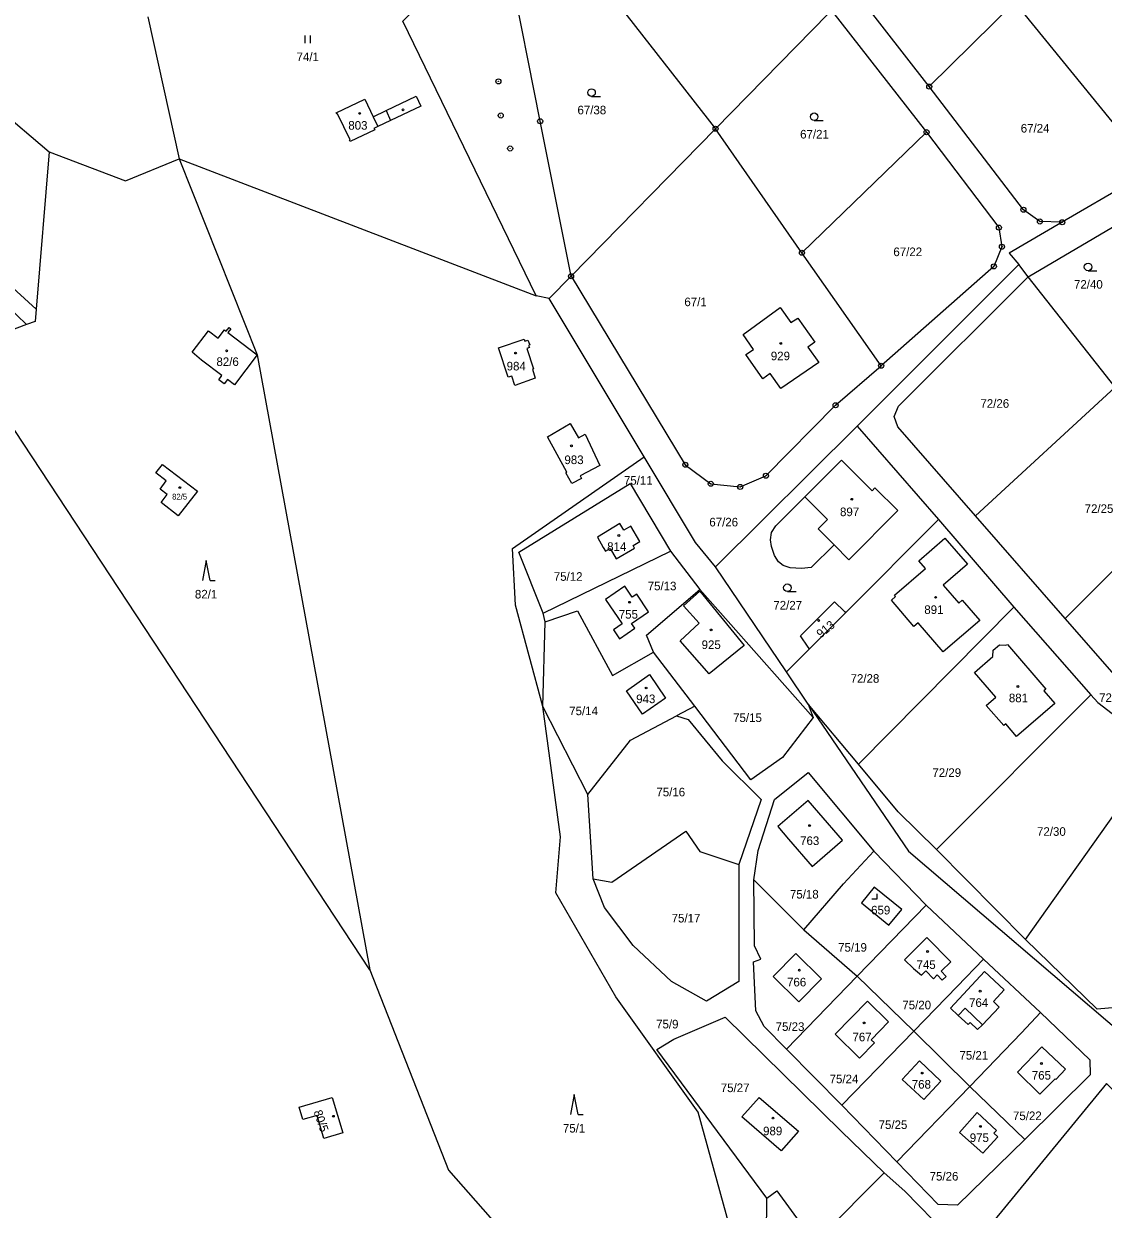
# Model space of a CAD drawing. Extents: x -725728 to -720881, y -1068679 to -1063504.
# Drawn here: x -724380.5 to -724166.8, y -1067838.5 to -1067604 of the extents above; entities that cross this region are included whole.
import ezdxf

# ---------------------------------------------------------------- set-up
doc = ezdxf.new("R2010")
doc.units = 0
for name, color, linetype in [('Hranice parcel', 7, 'Continuous'), ('Parcelní čísla', 7, 'Continuous'), ('Vnitřní kresba', 7, 'Continuous'), ('Značky bodu BP', 7, 'Continuous'), ('Značky budov', 7, 'Continuous'), ('Značky kultur', 7, 'Continuous')]:
    doc.layers.add(name, color=color, linetype=linetype)

# ---------------------------------------------------------------- blocks, each defined once
blk = doc.blocks.new('4.02_3')
at = {"layer": 'Značky budov'}
blk.add_circle((-0.001, 0), 0.0175, dxfattribs=at)
blk = doc.blocks.new('4.02_4')
at = {"layer": 'Značky budov'}
blk.add_circle((-0.001, 0), 0.0175, dxfattribs=at)
blk = doc.blocks.new('3.08_1')
at = {"layer": 'Značky kultur'}
for p, q in [((0, 0.4), (-0.075, 0)), ((0.075, 0), (0, 0.4)), ((0.075, 0), (0.175, 0))]:
    blk.add_line(p, q, dxfattribs=at)
blk = doc.blocks.new('3.06_1')
at = {"layer": 'Značky kultur'}
for p, q in [((-0.051, 0), (-0.051, 0.15)), ((0.049, 0), (0.049, 0.15))]:
    blk.add_line(p, q, dxfattribs=at)
blk = doc.blocks.new('3.19_1')
at = {"layer": 'Značky kultur'}
for p, q in [((-0.1, 0), (0, 0)), ((0, 0), (0, 0.1))]:
    blk.add_line(p, q, dxfattribs=at)
blk = doc.blocks.new('3.04_2')
at = {"layer": 'Značky kultur'}
blk.add_line((0.001, 0), (0.176, 0), dxfattribs=at)
blk.add_circle((0.001, 0.075), 0.075, dxfattribs=at)
blk = doc.blocks.new('1.05_2')
at = {"layer": 'Značky bodu BP'}
for radius in [0.05, 0.00303]:
    blk.add_circle((0, 0), radius, dxfattribs=at)
blk = doc.blocks.new('1.05_1')
at = {"layer": 'Značky bodu BP'}
for radius in [0.05, 0.00303]:
    blk.add_circle((0, 0), radius, dxfattribs=at)

msp = doc.modelspace()

# ---------------------------------------------------------------- linework, layer by layer
at = {"layer": 'Hranice parcel'}
for p, q in [((-724266.75, -1067595.12), (-724243.6, -1067624.74)), ((-724201.31, -1067616.41), (-724216.4, -1067596.99)), ((-724220.64, -1067601.32), (-724201.82, -1067625.41)), ((-724201.31, -1067616.41), (-724184.38, -1067599.73)), ((-724157.3, -1067632.92), (-724184.38, -1067599.73)), ((-724355.97, -1067602.6), (-724349.76, -1067630.68)), ((-724221.34, -1067602.03), (-724243.6, -1067624.74)), ((-724394.08, -1067613.55), (-724375.5, -1067629.28)), ((-724243.6, -1067624.74), (-724272.19, -1067653.92)), ((-724226.51, -1067649.28), (-724243.6, -1067624.74)), ((-724201.82, -1067625.41), (-724226.51, -1067649.28)), ((-724375.5, -1067629.28), (-724378.08, -1067660.42)), ((-724349.76, -1067630.68), (-724279.1, -1067657.79)), ((-724157.3, -1067632.92), (-724174.98, -1067643.25)), ((-724378.08, -1067660.42), (-724404.46, -1067636.56)), ((-724379.97, -1067663.49), (-724406.39, -1067638)), ((-724181.7, -1067654.01), (-724162.76, -1067642.87)), ((-724210.82, -1067671.61), (-724226.51, -1067649.28)), ((-724183.59, -1067651.62), (-724215.57, -1067683.59)), ((-724181.7, -1067654.01), (-724183.59, -1067651.62)), ((-724272.19, -1067653.92), (-724276.52, -1067658.35)), ((-724164.52, -1067675.89), (-724181.7, -1067654.01)), ((-724276.52, -1067658.35), (-724279.1, -1067657.79)), ((-724257.74, -1067689.65), (-724276.52, -1067658.35)), ((-724379.97, -1067663.49), (-724392.97, -1067668.29)), ((-724312.03, -1067791.1), (-724392.97, -1067668.29)), ((-724164.52, -1067675.89), (-724192.13, -1067701.31)), ((-724243.6, -1067711.41), (-724215.57, -1067683.59)), ((-724215.57, -1067683.59), (-724199.48, -1067702.07)), ((-724148.45, -1067695.56), (-724174.38, -1067721.62)), ((-724217.86, -1067720.48), (-724199.48, -1067702.07)), ((-724199.48, -1067702.07), (-724184.56, -1067719.41)), ((-724174.38, -1067721.62), (-724192.13, -1067701.31)), ((-724277.7, -1067720.57), (-724252.5, -1067708.31)), ((-724252.5, -1067708.31), (-724246.74, -1067715.88)), ((-724229.55, -1067732.18), (-724243.6, -1067711.41)), ((-724246.74, -1067715.88), (-724224.29, -1067741.21)), ((-724277.3, -1067722.27), (-724277.7, -1067720.57)), ((-724217.86, -1067720.48), (-724225.01, -1067727.64)), ((-724215.3, -1067750.45), (-724184.56, -1067719.41)), ((-724184.56, -1067719.41), (-724169.32, -1067736.7)), ((-724277.8, -1067739.06), (-724277.3, -1067722.27)), ((-724247.73, -1067738.97), (-724255.86, -1067728.31)), ((-724229.55, -1067732.18), (-724225.01, -1067727.64)), ((-724225.25, -1067738.59), (-724229.55, -1067732.18)), ((-724169.32, -1067736.7), (-724199.89, -1067767.32)), ((-724268.87, -1067756.47), (-724277.8, -1067739.06)), ((-724247.73, -1067738.97), (-724251.35, -1067740.89)), ((-724225.25, -1067738.59), (-724224.29, -1067741.21)), ((-724215.3, -1067750.45), (-724225.25, -1067738.59)), ((-724182.24, -1067785.12), (-724155.66, -1067747.65)), ((-724267.79, -1067773.12), (-724268.87, -1067756.47)), ((-724212.24, -1067767.63), (-724201.93, -1067778.34)), ((-724182.24, -1067785.12), (-724199.89, -1067767.32)), ((-724236.03, -1067773.35), (-724226.1, -1067783.19)), ((-724215.55, -1067792.39), (-724201.93, -1067778.34)), ((-724201.93, -1067778.34), (-724190.57, -1067789.02)), ((-724226.1, -1067783.19), (-724215.55, -1067792.39)), ((-724190.57, -1067789.02), (-724179.29, -1067799.58)), ((-724229.55, -1067806.8), (-724215.55, -1067792.39)), ((-724215.55, -1067792.39), (-724204.37, -1067803.28)), ((-724218.61, -1067817.88), (-724204.37, -1067803.28)), ((-724204.37, -1067803.28), (-724193.28, -1067814.21)), ((-724218.61, -1067817.88), (-724229.55, -1067806.8)), ((-724207.72, -1067829.14), (-724193.28, -1067814.21)), ((-724193.28, -1067814.21), (-724182.37, -1067824.69)), ((-724207.72, -1067829.14), (-724218.61, -1067817.88)), ((-724223.99, -1067845.09), (-724210.23, -1067831.27)), ((-724233.61, -1067853.22), (-724233.48, -1067836.29))]:
    msp.add_line(p, q, dxfattribs=at)
for points in [[(-724279.1, -1067657.79), (-724305.48, -1067603.45), (-724292.88, -1067590.61), (-724302.97, -1067577.26), (-724317.72, -1067565.4)], [(-724272.19, -1067653.92), (-724278.31, -1067623.26), (-724284.34, -1067592.85)], [(-724311.06, -1067624.98), (-724315.92, -1067627.28), (-724316.06, -1067627.02), (-724315.92, -1067626.95), (-724318.4, -1067621.77), (-724318.56, -1067621.85), (-724318.67, -1067621.56), (-724313.01, -1067618.87), (-724311.36, -1067622.36), (-724308.81, -1067621.12), (-724302.86, -1067618.3), (-724301.93, -1067620.28), (-724307.92, -1067623.08), (-724310.45, -1067624.3), (-724311.22, -1067624.7), (-724311.06, -1067624.98)], [(-724174.98, -1067643.25), (-724179.4, -1067643.09), (-724182.67, -1067640.75), (-724201.31, -1067616.41)], [(-724201.82, -1067625.41), (-724187.52, -1067644.3), (-724186.92, -1067648.08), (-724188.51, -1067651.98), (-724210.82, -1067671.61)], [(-724375.5, -1067629.28), (-724360.36, -1067635.05), (-724349.76, -1067630.68)], [(-724349.76, -1067630.68), (-724334.32, -1067669.47), (-724312.03, -1067791.1)], [(-724174.98, -1067643.25), (-724185.47, -1067649.38), (-724183.59, -1067651.62)], [(-724272.19, -1067653.92), (-724249.58, -1067691.21), (-724244.53, -1067694.98), (-724238.71, -1067695.59), (-724233.62, -1067693.38), (-724219.83, -1067679.44), (-724210.82, -1067671.61)], [(-724192.13, -1067701.31), (-724207.5, -1067683.72), (-724208.25, -1067681.64), (-724207.37, -1067679.62), (-724181.7, -1067654.01)], [(-724378.08, -1067660.42), (-724378.28, -1067662.87), (-724379.97, -1067663.49)], [(-724228.67, -1067663.09), (-724227.34, -1067662.18), (-724223.96, -1067666.97), (-724225.31, -1067667.92), (-724223.18, -1067670.99), (-724230.69, -1067676.11), (-724232.77, -1067673.17), (-724234.24, -1067674.2), (-724237.58, -1067669.42), (-724236.1, -1067668.39), (-724238.16, -1067665.42), (-724230.79, -1067660.11), (-724228.67, -1067663.09)], [(-724342.05, -1067666.18), (-724340.8, -1067664.53), (-724340.46, -1067664.79), (-724339.89, -1067664.04), (-724339.54, -1067664.31), (-724340.11, -1067665.07), (-724334.32, -1067669.47), (-724338.83, -1067675.41), (-724340.22, -1067674.37), (-724340.84, -1067675.21), (-724341.95, -1067674.38), (-724341.33, -1067673.54), (-724345.36, -1067670.53), (-724347.17, -1067668.95), (-724343.96, -1067664.73), (-724342.05, -1067666.18)], [(-724280.45, -1067668.02), (-724280.97, -1067668.19), (-724279.64, -1067672.26), (-724279.86, -1067672.33), (-724279.3, -1067674.1), (-724283.32, -1067675.5), (-724283.92, -1067673.67), (-724284.64, -1067673.87), (-724286.56, -1067668.1), (-724281.48, -1067666.35), (-724281.34, -1067666.77), (-724280.75, -1067666.56), (-724280.35, -1067667.47), (-724280.6, -1067667.62), (-724280.45, -1067668.02)], [(-724272.38, -1067683.07), (-724270.75, -1067685.9), (-724269.38, -1067685.15), (-724266.48, -1067691.34), (-724270.41, -1067693.41), (-724270.13, -1067693.92), (-724272.02, -1067694.95), (-724273.22, -1067692.83), (-724273.02, -1067692.7), (-724276.89, -1067685.71), (-724272.38, -1067683.07)], [(-724277.8, -1067739.06), (-724283.19, -1067718.97), (-724283.76, -1067707.8), (-724257.74, -1067689.65)], [(-724243.6, -1067711.41), (-724247.58, -1067706.58), (-724257.74, -1067689.65)], [(-724232.7, -1067706.09), (-724232.53, -1067704.6), (-724231.65, -1067703.31), (-724225.92, -1067697.56), (-724218.69, -1067690.28), (-724212.63, -1067696.38), (-724212.04, -1067695.79), (-724207.54, -1067700.29), (-724217.2, -1067710.02), (-724220.13, -1067707.07), (-724224.69, -1067711.52), (-724226.57, -1067711.75), (-724228.84, -1067711.62), (-724230.23, -1067711.17), (-724231.14, -1067710.41), (-724231.94, -1067709.18), (-724232.52, -1067707.39), (-724232.7, -1067706.09)], [(-724354.42, -1067692.81), (-724353.1, -1067691.13), (-724346.12, -1067696.42), (-724349.99, -1067701.32), (-724353.35, -1067698.7), (-724352.13, -1067697.09), (-724353.56, -1067696.01), (-724352.33, -1067694.4), (-724354.42, -1067692.81)], [(-724277.7, -1067720.57), (-724282.52, -1067708.5), (-724260.48, -1067694.91), (-724252.5, -1067708.31)], [(-724264.49, -1067707.77), (-724263.26, -1067709.79), (-724259.63, -1067707.69), (-724259.93, -1067707.2), (-724258.58, -1067706.39), (-724260.39, -1067703.39), (-724261.72, -1067704.18), (-724262.52, -1067702.84), (-724266.99, -1067705.56), (-724265.82, -1067707.58), (-724265.39, -1067708.32), (-724264.49, -1067707.77)], [(-724191.31, -1067722.03), (-724198.55, -1067728.23), (-724203.48, -1067722.48), (-724204.33, -1067723.22), (-724208.78, -1067718), (-724207.95, -1067717.29), (-724208.16, -1067717.04), (-724202.04, -1067711.75), (-724203.39, -1067710.19), (-724198.23, -1067705.73), (-724193.74, -1067710.88), (-724198.54, -1067715.04), (-724195.45, -1067718.59), (-724194.77, -1067718.01), (-724191.31, -1067722.03)], [(-724260.08, -1067717.42), (-724261.56, -1067715.25), (-724265.37, -1067717.9), (-724262.09, -1067722.7), (-724263.82, -1067723.88), (-724262.61, -1067725.63), (-724259.56, -1067723.55), (-724260.21, -1067722.6), (-724256.84, -1067720.31), (-724259.21, -1067716.83), (-724260.08, -1067717.42)], [(-724255.86, -1067728.31), (-724257.24, -1067724.9), (-724246.74, -1067715.88)], [(-724246.73, -1067716.25), (-724237.94, -1067726.97), (-724244.83, -1067732.57), (-724250.58, -1067726.04), (-724246.86, -1067722.55), (-724249.97, -1067719.11), (-724246.73, -1067716.25)], [(-724225.01, -1067727.64), (-724225.25, -1067727.3), (-724226.81, -1067725.05), (-724220.05, -1067718.31), (-724218.08, -1067720.26), (-724217.86, -1067720.48)], [(-724277.3, -1067722.27), (-724270.94, -1067720.08), (-724264.01, -1067732.89), (-724255.86, -1067728.31)], [(-724154.31, -1067740.95), (-724163.7, -1067733.84), (-724174.38, -1067721.62)], [(-724186.17, -1067742.48), (-724186.56, -1067742.82), (-724190.01, -1067738.85), (-724188.12, -1067737.22), (-724192.36, -1067732.32), (-724188.73, -1067729.16), (-724188.64, -1067727.89), (-724187.42, -1067726.84), (-724186.15, -1067726.93), (-724185.84, -1067726.75), (-724178.22, -1067735.59), (-724178.62, -1067735.93), (-724176.45, -1067738.43), (-724184.01, -1067744.97), (-724186.17, -1067742.48)], [(-724256.65, -1067732.73), (-724253.48, -1067737.4), (-724258.04, -1067740.56), (-724261.21, -1067735.92), (-724256.65, -1067732.73)], [(-724169.32, -1067736.7), (-724167.95, -1067738.27), (-724155.66, -1067747.65)], [(-724233.61, -1067853.22), (-724240.75, -1067842.03), (-724247.01, -1067819.26), (-724263.31, -1067796.5), (-724275.19, -1067775.87), (-724274.3, -1067764.83), (-724277.8, -1067739.06)], [(-724224.29, -1067741.21), (-724230.32, -1067749.12), (-724236.59, -1067753.53), (-724247.73, -1067738.97)], [(-724225.25, -1067738.59), (-724205.41, -1067767.63), (-724162.33, -1067804.46)], [(-724268.87, -1067756.47), (-724260.42, -1067745.7), (-724251.35, -1067740.89)], [(-724251.35, -1067740.89), (-724249.05, -1067741.61), (-724242.28, -1067749.81), (-724234.56, -1067757.44), (-724239.02, -1067770.3)], [(-724155.66, -1067747.65), (-724142.71, -1067757.7), (-724162.85, -1067798.43), (-724168.08, -1067798.9), (-724182.24, -1067785.12)], [(-724199.89, -1067767.32), (-724207.42, -1067759.85), (-724215.3, -1067750.45)], [(-724236.03, -1067773.35), (-724235.14, -1067767.54), (-724231.93, -1067757.45), (-724225.26, -1067752.1), (-724212.24, -1067767.63)], [(-724229.13, -1067765.26), (-724224.5, -1067770.69), (-724218.46, -1067765.45), (-724223.14, -1067760.06), (-724225.27, -1067757.6), (-724231.3, -1067762.76), (-724229.13, -1067765.26)], [(-724267.79, -1067773.12), (-724264.15, -1067773.81), (-724249.46, -1067763.7), (-724246.69, -1067767.69), (-724239.02, -1067770.3)], [(-724226.1, -1067783.19), (-724218.25, -1067774.13), (-724212.24, -1067767.63)], [(-724239.02, -1067770.3), (-724238.99, -1067793.44), (-724245.4, -1067797.32), (-724252.29, -1067793.41), (-724259.89, -1067786.35), (-724265.56, -1067778.77), (-724267.79, -1067773.12)], [(-724229.55, -1067806.8), (-724233.95, -1067802.36), (-724235.63, -1067799.26), (-724236.12, -1067789.57), (-724234.64, -1067789.02), (-724235.86, -1067786.41), (-724236.03, -1067773.35)], [(-724206.75, -1067779.21), (-724212.17, -1067774.79), (-724214.7, -1067777.89), (-724209.27, -1067782.31), (-724206.75, -1067779.21)], [(-724199.72, -1067792.15), (-724198.72, -1067793.18), (-724197.97, -1067792.44), (-724198.97, -1067791.41), (-724197.02, -1067789.53), (-724201.78, -1067784.75), (-724206.23, -1067789.17), (-724204.44, -1067790.89), (-724202.85, -1067792.19), (-724201.98, -1067791.34), (-724200.49, -1067792.89), (-724199.72, -1067792.15)], [(-724227.7, -1067787.92), (-724232.19, -1067792.46), (-724227.11, -1067797.49), (-724222.63, -1067792.93), (-724227.7, -1067787.92)], [(-724204.37, -1067803.28), (-724195.79, -1067794.43), (-724190.57, -1067789.02)], [(-724312.03, -1067791.1), (-724296.46, -1067830.77), (-724261.46, -1067870.44), (-724242.85, -1067906.87), (-724207.04, -1067932.98), (-724170.71, -1067954.87)], [(-724191.72, -1067802.91), (-724190.76, -1067801.98), (-724187.46, -1067798.51), (-724188.61, -1067797.4), (-724186.5, -1067795.09), (-724190.34, -1067791.48), (-724197.09, -1067798.72), (-724195.56, -1067800.14), (-724193.61, -1067801.97), (-724193.2, -1067801.53), (-724191.72, -1067802.91)], [(-724219.92, -1067803.84), (-724215.08, -1067808.62), (-724212.14, -1067805.57), (-724212.78, -1067804.96), (-724209.36, -1067801.39), (-724213.51, -1067797.31), (-724219.92, -1067803.84)], [(-724233.48, -1067836.29), (-724255.23, -1067806.89), (-724251.86, -1067804.88), (-724241.69, -1067800.49), (-724218.75, -1067823.04), (-724210.23, -1067831.27)], [(-724193.28, -1067814.21), (-724183.07, -1067803.62), (-724179.29, -1067799.58)], [(-724179.29, -1067799.58), (-724169.5, -1067808.93), (-724169.43, -1067811.91), (-724182.37, -1067824.69)], [(-724183.81, -1067811.37), (-724179.39, -1067815.73), (-724176.37, -1067812.7), (-724176.22, -1067812.83), (-724174.3, -1067810.81), (-724179.02, -1067806.35), (-724183.81, -1067811.37)], [(-724202.37, -1067816.77), (-724198.98, -1067813.13), (-724203.21, -1067809.15), (-724206.66, -1067812.83), (-724202.37, -1067816.77)], [(-724163.45, -1067816.33), (-724166.23, -1067813.64), (-724190.64, -1067843.34), (-724217.63, -1067876.65), (-724218.89, -1067875.02)], [(-724326.01, -1067818.33), (-724319.48, -1067816.38), (-724317.39, -1067823.37), (-724321.12, -1067824.52), (-724322.48, -1067819.94), (-724325.29, -1067820.77), (-724326.01, -1067818.33)], [(-724234.96, -1067816.38), (-724227.17, -1067823.07), (-724230.59, -1067826.91), (-724238.37, -1067820.2), (-724234.96, -1067816.38)], [(-724195.29, -1067823.28), (-724191.79, -1067819.38), (-724187.96, -1067822.91), (-724188.49, -1067823.47), (-724187.74, -1067824.2), (-724190.72, -1067827.4), (-724195.29, -1067823.28)], [(-724182.37, -1067824.69), (-724195.69, -1067837.67), (-724199.52, -1067837.58), (-724207.72, -1067829.14)], [(-724210.23, -1067831.27), (-724206.13, -1067834.95), (-724197.75, -1067843.52), (-724197.37, -1067845.94), (-724200.82, -1067855.24), (-724207.87, -1067864.3)], [(-724233.48, -1067836.29), (-724231.46, -1067834.83), (-724223.99, -1067845.09)]]:
    msp.add_lwpolyline(points, dxfattribs=at)
at = {"layer": 'Vnitřní kresba'}
for p, q in [((-724311.36, -1067622.36), (-724310.45, -1067624.3)), ((-724308.81, -1067621.12), (-724307.92, -1067623.08)), ((-724225.92, -1067697.56), (-724221.45, -1067702.02)), ((-724221.45, -1067702.02), (-724223.29, -1067703.86)), ((-724223.29, -1067703.86), (-724220.13, -1067707.07)), ((-724195.56, -1067800.14), (-724194.21, -1067798.69)), ((-724194.21, -1067798.69), (-724190.76, -1067801.98))]:
    msp.add_line(p, q, dxfattribs=at)

# ---------------------------------------------------------------- block references
at = {"layer": 'Značky bodu BP', "xscale": 10, "yscale": 10}
for name, p in [('1.05_1', (-724286.58, -1067615.36)), ('1.05_2', (-724201.31, -1067616.41)), ('1.05_1', (-724286.11, -1067622.12)), ('1.05_1', (-724278.31, -1067623.26)), ('1.05_1', (-724243.6, -1067624.74)), ('1.05_2', (-724201.82, -1067625.41)), ('1.05_2', (-724284.25, -1067628.65)), ('1.05_1', (-724182.67, -1067640.75)), ('1.05_1', (-724187.52, -1067644.3)), ('1.05_1', (-724179.4, -1067643.09)), ('1.05_1', (-724174.98, -1067643.25)), ('1.05_1', (-724226.51, -1067649.28)), ('1.05_1', (-724186.92, -1067648.08)), ('1.05_2', (-724272.19, -1067653.92)), ('1.05_1', (-724188.51, -1067651.98)), ('1.05_1', (-724210.82, -1067671.61)), ('1.05_1', (-724219.83, -1067679.44)), ('1.05_1', (-724249.58, -1067691.21)), ('1.05_2', (-724233.62, -1067693.38)), ('1.05_1', (-724244.53, -1067694.98)), ('1.05_1', (-724238.71, -1067695.59))]:
    msp.add_blockref(name, p, dxfattribs=at)
at = {"layer": 'Značky budov', "xscale": 10, "yscale": 10}
for name, p in [('4.02_3', (-724314.03, -1067621.7)), ('4.02_3', (-724305.45, -1067621)), ('4.02_3', (-724230.69, -1067667.21)), ('4.02_4', (-724340.36, -1067668.68)), ('4.02_3', (-724283.17, -1067669.12)), ('4.02_3', (-724272.12, -1067687.47)), ('4.02_3', (-724349.63, -1067695.73)), ('4.02_3', (-724216.63, -1067698.04)), ('4.02_3', (-724262.74, -1067705.21)), ('4.02_4', (-724260.61, -1067718.42)), ('4.02_3', (-724200.02, -1067717.44)), ('4.02_4', (-724244.47, -1067723.88)), ('4.02_3', (-724223.18, -1067722.02)), ('4.02_3', (-724257.34, -1067735.37)), ('4.02_3', (-724183.74, -1067735.07)), ('4.02_3', (-724224.98, -1067762.59)), ('4.02_3', (-724201.62, -1067787.5)), ('4.02_3', (-724227, -1067791.2)), ('4.02_3', (-724191.22, -1067795.35)), ('4.02_4', (-724214.17, -1067801.63)), ('4.02_4', (-724179.09, -1067809.66)), ('4.02_3', (-724202.67, -1067811.56)), ('4.02_3', (-724319.23, -1067820.1)), ('4.02_3', (-724232.22, -1067820.46)), ('4.02_3', (-724191.16, -1067822.11))]:
    msp.add_blockref(name, p, dxfattribs=at)
at = {"layer": 'Značky kultur', "xscale": 10, "yscale": 10}
for name, p in [('3.06_1', (-724324.29, -1067607.81)), ('3.04_2', (-724268.16, -1067618.34)), ('3.04_2', (-724224.09, -1067623.12)), ('3.04_2', (-724169.88, -1067652.83)), ('3.08_1', (-724344.41, -1067714.12)), ('3.04_2', (-724229.39, -1067716.3)), ('3.19_1', (-724211.64, -1067777.11)), ('3.08_1', (-724271.57, -1067819.77))]:
    msp.add_blockref(name, p, dxfattribs=at)

# ---------------------------------------------------------------- texts
at = {"layer": 'Parcelní čísla'}
for s, height, p in [('74/1', 1.7, (-724326.53, -1067611.36)), ('67/38', 1.7, (-724270.93, -1067621.89)), ('803', 1.7, (-724316.29, -1067624.92)), ('67/21', 1.7, (-724226.86, -1067626.67)), ('67/24', 1.7, (-724183.19, -1067625.49)), ('67/22', 1.7, (-724208.4, -1067649.94)), ('72/40', 1.7, (-724172.65, -1067656.38)), ('67/1', 1.7, (-724249.77, -1067659.84)), ('82/6', 1.7, (-724342.39, -1067671.67)), ('929', 1.7, (-724232.66, -1067670.54)), ('984', 1.7, (-724284.95, -1067672.55)), ('72/26', 1.7, (-724191.17, -1067679.94)), ('983', 1.7, (-724273.51, -1067691.08)), ('75/11', 1.7, (-724261.73, -1067695.16)), ('82/5', 1.14, (-724351.16, -1067698.09)), ('897', 1.7, (-724218.96, -1067701.38)), ('72/25', 1.7, (-724170.54, -1067700.74)), ('67/26', 1.7, (-724244.83, -1067703.41)), ('814', 1.7, (-724265.05, -1067708.25)), ('75/12', 1.7, (-724275.62, -1067714.17)), ('75/13', 1.7, (-724257.03, -1067716.05)), ('82/1', 1.7, (-724346.65, -1067717.67)), ('72/27', 1.7, (-724232.16, -1067719.85)), ('891', 1.7, (-724202.28, -1067720.73)), ('755', 1.7, (-724262.75, -1067721.65)), ('925', 1.7, (-724246.36, -1067727.66)), ('72/28', 1.7, (-724216.87, -1067734.34)), ('943', 1.7, (-724259.31, -1067738.37)), ('881', 1.7, (-724185.54, -1067738.19)), ('72/2', 1.7, (-724167.67, -1067738.13)), ('75/14', 1.7, (-724272.56, -1067740.75)), ('75/15', 1.7, (-724240.12, -1067742.11)), ('72/29', 1.7, (-724200.68, -1067752.96)), ('75/16', 1.7, (-724255.31, -1067756.81)), ('72/30', 1.7, (-724179.97, -1067764.62)), ('763', 1.7, (-724226.86, -1067766.44)), ('75/18', 1.7, (-724228.87, -1067777.02)), ('75/17', 1.7, (-724252.29, -1067781.76)), ('659', 1.7, (-724212.81, -1067780.17)), ('75/19', 1.7, (-724219.33, -1067787.54)), ('745', 1.7, (-724203.82, -1067790.96)), ('766', 1.7, (-724229.45, -1067794.41)), ('75/20', 1.7, (-724206.63, -1067798.94)), ('764', 1.7, (-724193.42, -1067798.46)), ('75/9', 1.7, (-724255.36, -1067802.72)), ('75/23', 1.7, (-724231.7, -1067803.21)), ('767', 1.7, (-724216.5, -1067805.27)), ('75/21', 1.7, (-724195.32, -1067808.89)), ('75/24', 1.7, (-724221.02, -1067813.57)), ('768', 1.7, (-724204.76, -1067814.63)), ('765', 1.7, (-724181, -1067812.85)), ('75/27', 1.7, (-724242.57, -1067815.32)), ('75/22', 1.7, (-724184.73, -1067820.86)), ('75/1', 1.7, (-724273.81, -1067823.32)), ('989', 1.7, (-724234.19, -1067823.86)), ('75/25', 1.7, (-724211.32, -1067822.62)), ('975', 1.7, (-724193.28, -1067825.19)), ('75/26', 1.7, (-724201.22, -1067832.82))]:
    msp.add_text(s, height=height, dxfattribs=at).set_placement(p)
for s, rotation, p in [('913', 39, (-724222.77, -1067725.58)), ('80/5', 289, (-724323.19, -1067819.2))]:
    msp.add_text(s, height=1.7, rotation=rotation, dxfattribs=at).set_placement(p)

doc.saveas('drawing.dxf')
